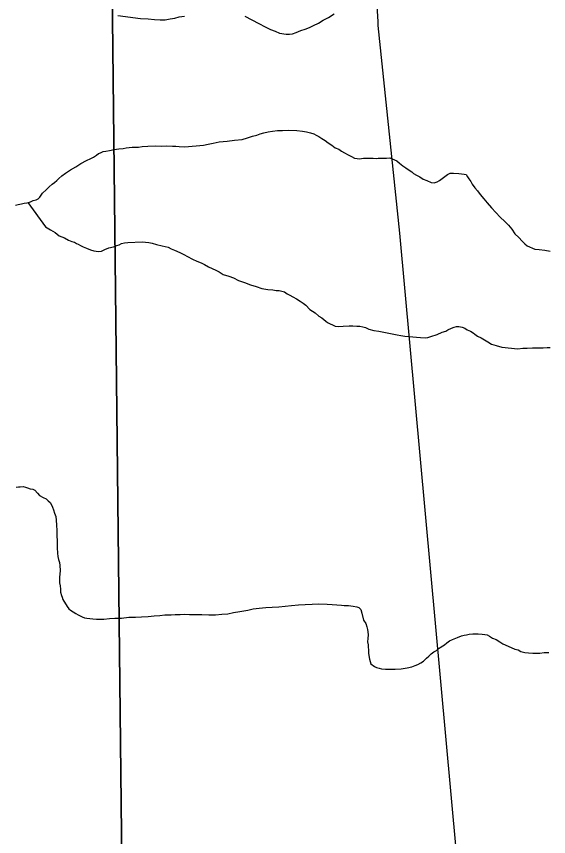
# Model space of a CAD drawing. Extents: x 2010165 to 2382125, y 1060529 to 1407316.
# Drawn here: x 2169958 to 2172783, y 1216816 to 1221171 of the extents above; entities that cross this region are included whole.
import ezdxf

# ---------------------------------------------------------------- set-up
doc = ezdxf.new("R2010")
doc.units = 0
for name, color, linetype in [('GM_X_City_Street', 7, 'Continuous'), ('GM_X_Minor_River', 7, 'Continuous'), ('GM_X_Section', 7, 'Continuous')]:
    doc.layers.add(name, color=color, linetype=linetype)

msp = doc.modelspace()

# ---------------------------------------------------------------- linework, layer by layer
at = {"layer": 'GM_X_City_Street'}
for points in [[(2171877.5, 1221144), (2171855.8, 1221513)], [(2172692.8, 1212405.1), (2172464.7, 1214818.9), (2172347.5, 1216149.6), (2171993.3, 1220019.4), (2171878.7, 1221123.6), (2171877.5, 1221144)]]:
    msp.add_lwpolyline(points, dxfattribs=at)
at = {"layer": 'GM_X_Minor_River'}
for points in [[(2170496.7, 1221176.2), (2170617.1, 1221159.6), (2170657.2, 1221158.1), (2170691.3, 1221154.5), (2170721.4, 1221152.8), (2170747.4, 1221153.1), (2170773.4, 1221157.5), (2170799.4, 1221161.8), (2170821.4, 1221168.1), (2170849.4, 1221172.4)], [(2171169.9, 1221172.4), (2171208.3, 1221152.8), (2171244.6, 1221133.1), (2171278.9, 1221115.5), (2171307.1, 1221101.8), (2171331.3, 1221092.1), (2171355.4, 1221082.3), (2171389.6, 1221076.7), (2171407.6, 1221076.9), (2171423.6, 1221079.1), (2171443.5, 1221085.4), (2171467.5, 1221095.7), (2171491.4, 1221104.1), (2171513.3, 1221112.3), (2171535.2, 1221122.6), (2171561.1, 1221135), (2171586.9, 1221151.4), (2171614.8, 1221165.8), (2171644.6, 1221184.2)], [(2170404, 1220446.7), (2170418, 1220452.9), (2170432, 1220455), (2170452, 1220459.3), (2170476, 1220463.6), (2170501.9, 1220467.9), (2170524, 1220470.2), (2170540, 1220472.4), (2170556, 1220474.6), (2170571.9, 1220476.8), (2170590, 1220477), (2170606, 1220477.2), (2170626, 1220479.5), (2170656, 1220481.9), (2170694.1, 1220484.3), (2170728.1, 1220482.7), (2170756.2, 1220483.1), (2170786.3, 1220481.4), (2170804.3, 1220481.7), (2170822.4, 1220479.9), (2170852.4, 1220478.2), (2170950.5, 1220487.5), (2170976.5, 1220491.8), (2171002.4, 1220498.1), (2171034.4, 1220504.6), (2171076.4, 1220509.1), (2171116.4, 1220513.6), (2171156.4, 1220518.1), (2171184.4, 1220526.4), (2171210.3, 1220534.8), (2171234.3, 1220541.1), (2171252.2, 1220547.3), (2171272.2, 1220553.6), (2171294.2, 1220557.9), (2171318.1, 1220562.2), (2171344.2, 1220564.5), (2171370.2, 1220564.8), (2171402.2, 1220567.2), (2171446.3, 1220565.8), (2171476.4, 1220562.1), (2171498.5, 1220558.4), (2171518.6, 1220552.6), (2171536.7, 1220546.8), (2171548.8, 1220540.9), (2171563, 1220533.1), (2171579.1, 1220523.2), (2171597.3, 1220511.4), (2171613.5, 1220499.6), (2171631.7, 1220487.8), (2171649.9, 1220474), (2171670, 1220466.2), (2171684.2, 1220456.3), (2171700.3, 1220446.5), (2171718.5, 1220436.7), (2171736.6, 1220426.9), (2171752.8, 1220419), (2171766.8, 1220417.2), (2171778.9, 1220415.3), (2171800.9, 1220417.6), (2171828.9, 1220418), (2171851, 1220418.2), (2171867, 1220416.4), (2171879, 1220418.6), (2171889, 1220418.7), (2171903, 1220418.9), (2171923.1, 1220419.1), (2171941.1, 1220419.3), (2171977.4, 1220403.7), (2171991.5, 1220391.8), (2172009.8, 1220378), (2172025.9, 1220366.2), (2172042.1, 1220354.3), (2172056.3, 1220346.5), (2172066.4, 1220336.6), (2172082.5, 1220328.8), (2172098.7, 1220318.9), (2172116.9, 1220307.1), (2172137, 1220299.3), (2172159.2, 1220289.6), (2172175.2, 1220287.8), (2172191.2, 1220292), (2172203.1, 1220300.1), (2172219, 1220310.4), (2172232.9, 1220320.6), (2172246.8, 1220330.8), (2172260.7, 1220339), (2172278.7, 1220339.2), (2172306.8, 1220337.5), (2172334.9, 1220333.8), (2172344.9, 1220332), (2172353.1, 1220320), (2172359.3, 1220308.1), (2172369.5, 1220294.1), (2172377.7, 1220280.2), (2172392, 1220260.3), (2172406.2, 1220244.4), (2172420.5, 1220224.5), (2172438.8, 1220202.7), (2172457.1, 1220180.8), (2172479.5, 1220155), (2172503.9, 1220129.2)], [(2169952.9, 1220168.3), (2169966.9, 1220172.5), (2169984.8, 1220176.7), (2169998.8, 1220178.9), (2170012.8, 1220181), (2170022.8, 1220183.2), (2170032.8, 1220187.3), (2170046.7, 1220193.5), (2170062.7, 1220197.7), (2170072.7, 1220201.8), (2170082.5, 1220212), (2170096.3, 1220232.2), (2170116.1, 1220250.5), (2170131.9, 1220266.8), (2170147.8, 1220281), (2170159.7, 1220289.2), (2170171.6, 1220299.4), (2170183.5, 1220309.5), (2170199.3, 1220323.8), (2170219.1, 1220338.1), (2170244.9, 1220356.4), (2170272.8, 1220372.8), (2170300.6, 1220389.2), (2170330.5, 1220405.6), (2170352.4, 1220415.9), (2170366.3, 1220424.1), (2170382.2, 1220434.4), (2170394.1, 1220442.5), (2170404, 1220446.7)], [(2170019.1, 1220182.4), (2170112.7, 1220053.9), (2170138.9, 1220038.1), (2170163.1, 1220024.4), (2170185.4, 1220006.6), (2170213.6, 1219994.9), (2170233.8, 1219983.1), (2170251.9, 1219975.3), (2170266, 1219971.5), (2170276.1, 1219965.6), (2170286.2, 1219961.7), (2170298.3, 1219953.8), (2170312.4, 1219947.9), (2170330.5, 1219940.1), (2170350.7, 1219932.4), (2170368.8, 1219926.6), (2170392.9, 1219922.8), (2170408.9, 1219925.1), (2170426.8, 1219933.3), (2170448.7, 1219941.6), (2170472.7, 1219947.9), (2170490.6, 1219954.1), (2170502.6, 1219958.3), (2170516.5, 1219964.5), (2170532.5, 1219968.7), (2170548.5, 1219970.9), (2170624.6, 1219973.8), (2170642.7, 1219972.1), (2170660.7, 1219970.3), (2170678.8, 1219966.5), (2170700.9, 1219960.7), (2170731.1, 1219953.1), (2170763.2, 1219945.4), (2170779.3, 1219937.6), (2170797.5, 1219929.8), (2170825.7, 1219918.1), (2170845.9, 1219906.3), (2170866, 1219896.5), (2170892.3, 1219882.8), (2170916.5, 1219871.1), (2170938.6, 1219863.3), (2170956.8, 1219853.5), (2170976.9, 1219841.7), (2170997.1, 1219831.9), (2171017.2, 1219824.1), (2171033.4, 1219814.3), (2171055.6, 1219800.5), (2171085.8, 1219790.9), (2171109.9, 1219783.1), (2171136.2, 1219769.4), (2171168.4, 1219757.8), (2171200.6, 1219746.1), (2171230.8, 1219736.5), (2171260.9, 1219726.8), (2171293.1, 1219721.2), (2171319.1, 1219719.5), (2171337.2, 1219715.7), (2171353.2, 1219715.9), (2171367.3, 1219712.1), (2171381.4, 1219708.2), (2171395.5, 1219698.3), (2171409.7, 1219690.5), (2171425.8, 1219682.7), (2171444, 1219670.8), (2171464.2, 1219659.1), (2171480.3, 1219649.2), (2171494.5, 1219637.3), (2171514.8, 1219615.5), (2171543.1, 1219597.8), (2171563.4, 1219580), (2171579.5, 1219570.2), (2171589.7, 1219562.3), (2171599.8, 1219552.4), (2171609.9, 1219546.5), (2171650.2, 1219526.9), (2171668.3, 1219525.1), (2171692.3, 1219525.4), (2171724.3, 1219527.8), (2171744.4, 1219528.1), (2171764.4, 1219526.3), (2171780.5, 1219526.5), (2171796.5, 1219522.7), (2171810.6, 1219518.8), (2171828.7, 1219511), (2171854.9, 1219503.3), (2171881, 1219499.6), (2171899.1, 1219495.8), (2171917.1, 1219492.1), (2171935.2, 1219488.2), (2171961.3, 1219484.6), (2171979.4, 1219480.8), (2171999.5, 1219477), (2172019.6, 1219473.2), (2172039.6, 1219471.5), (2172061.7, 1219469.7), (2172081.7, 1219468), (2172103.8, 1219466.2), (2172127.9, 1219464.5)], [(2172503.9, 1220129.2), (2172526.2, 1220105.4), (2172550.6, 1220081.7), (2172570.9, 1220061.9), (2172587.2, 1220042), (2172603.5, 1220016.1), (2172625.8, 1219996.3), (2172642.1, 1219978.4), (2172656.3, 1219962.6), (2172668.5, 1219952.7), (2172710.8, 1219935.1), (2172732.8, 1219933.4), (2172762.9, 1219929.8), (2172791, 1219924.1)], [(2172127.9, 1219464.5), (2172141.9, 1219466.7), (2172157.8, 1219470.9), (2172191.8, 1219481.4), (2172217.6, 1219493.7), (2172237.6, 1219500), (2172247.5, 1219506.1), (2172267.4, 1219516.4), (2172281.4, 1219520.6), (2172293.4, 1219524.7), (2172307.4, 1219524.9), (2172323.5, 1219521.1), (2172337.6, 1219515.2), (2172351.7, 1219507.4), (2172367.8, 1219499.6), (2172382, 1219491.7), (2172392.1, 1219483.8), (2172406.2, 1219473.9), (2172424.4, 1219464.1), (2172442.6, 1219454.3), (2172460.7, 1219442.5), (2172480.9, 1219430.7), (2172505.1, 1219423), (2172535.2, 1219415.3), (2172619.5, 1219406.3), (2172645.5, 1219408.6), (2172669.5, 1219408.9), (2172697.6, 1219411.3), (2172719.6, 1219411.6), (2172735.6, 1219411.8), (2172753.6, 1219412), (2172775.7, 1219412.2), (2172791.7, 1219412.4)], [(2169956.4, 1218671.5), (2169968.4, 1218673.6), (2169978.4, 1218673.8), (2169994.4, 1218674)], [(2169994.4, 1218674), (2170006.5, 1218672.1), (2170016.5, 1218668.2), (2170030.7, 1218662.4), (2170044.7, 1218660.5), (2170054.8, 1218654.6), (2170069, 1218638.8), (2170081.2, 1218626.9), (2170099.4, 1218617.1), (2170115.5, 1218609.2), (2170125.6, 1218599.3), (2170137.8, 1218589.4), (2170144, 1218577.5), (2170150.1, 1218565.5), (2170154.3, 1218551.5), (2170160.6, 1218533.5), (2170166.8, 1218515.6), (2170169.1, 1218495.5), (2170171.4, 1218469.5), (2170171.8, 1218441.4), (2170172.1, 1218415.3), (2170174.5, 1218385.2), (2170175, 1218349.1), (2170175.4, 1218321), (2170177.6, 1218303), (2170181.8, 1218287), (2170186, 1218271), (2170188.2, 1218255), (2170190.6, 1218228.9), (2170187.1, 1218190.8), (2170187.4, 1218162.7), (2170189.7, 1218146.6), (2170191.9, 1218130.6), (2170192.1, 1218114.6), (2170196.3, 1218096.6), (2170200.5, 1218086.6), (2170204.6, 1218074.6), (2170227.2, 1218036.8), (2170235.3, 1218024.8), (2170245.4, 1218018.9), (2170259.6, 1218009.1), (2170273.7, 1218001.2), (2170285.8, 1217993.3), (2170295.9, 1217987.4), (2170306, 1217983.5), (2170320.1, 1217977.7), (2170332.1, 1217975.8), (2170348.2, 1217974), (2170364.2, 1217972.2), (2170382.3, 1217970.4), (2170404.3, 1217970.7), (2170422.4, 1217970.9), (2170452.4, 1217973.3), (2170480.4, 1217975.6), (2170516.5, 1217976.1), (2170554.5, 1217980.6), (2170590.5, 1217981), (2170622.5, 1217983.4), (2170656.6, 1217983.8), (2170688.6, 1217988.2), (2170718.6, 1217990.6), (2170746.6, 1217992.9), (2170778.7, 1217993.3), (2170800.7, 1217995.6), (2170826.7, 1217995.9), (2170848.8, 1217996.2), (2170876.8, 1217994.5), (2170910.9, 1217994.9), (2170942.9, 1217995.3), (2170979, 1217993.8), (2171015.1, 1217994.2), (2171049.1, 1217996.6), (2171081.1, 1217999), (2171111.1, 1218005.4), (2171143.1, 1218011.8), (2171187.1, 1218018.4), (2171215, 1218024.8), (2171247, 1218029.2), (2171281.1, 1218031.6), (2171315.1, 1218034), (2171351.1, 1218036.4), (2171385.1, 1218038.9), (2171419.1, 1218043.3), (2171455.2, 1218045.8), (2171563.3, 1218051.1), (2171607.4, 1218049.6), (2171633.5, 1218047.9), (2171659.5, 1218046.2), (2171683.6, 1218044.5), (2171697.6, 1218042.7), (2171709.7, 1218042.8), (2171721.7, 1218043), (2171733.7, 1218041.1), (2171745.8, 1218039.3), (2171765.9, 1218035.5), (2171775.9, 1218031.6), (2171786.1, 1218021.7), (2171792.3, 1218001.7), (2171800.8, 1217965.7), (2171813.1, 1217947.8), (2171817.3, 1217929.8)], [(2171817.3, 1217929.8), (2171821.5, 1217915.8), (2171823.7, 1217903.8), (2171825.9, 1217887.8), (2171824.1, 1217867.7), (2171822.4, 1217849.6), (2171824.6, 1217833.6), (2171824.7, 1217823.5), (2171827, 1217805.5), (2171827.2, 1217789.4), (2171829.3, 1217777.4), (2171831.6, 1217757.4), (2171835.8, 1217745.4), (2171839.9, 1217733.4), (2171858.1, 1217719.6), (2171870.2, 1217713.7), (2171884.3, 1217709.9), (2171896.4, 1217706), (2171916.4, 1217704.3), (2171938.5, 1217704.5), (2171968.5, 1217704.9), (2172000.5, 1217707.3), (2172032.5, 1217711.7), (2172056.5, 1217718), (2172074.5, 1217724.3), (2172088.4, 1217730.4), (2172104.3, 1217738.7), (2172118.2, 1217746.9), (2172134.1, 1217763.1), (2172147.9, 1217773.3), (2172159.8, 1217785.5), (2172173.7, 1217797.7), (2172187.6, 1217803.9), (2172197.5, 1217812.1), (2172207.4, 1217820.2), (2172221.4, 1217828.4), (2172231.3, 1217834.5), (2172243.2, 1217844.7), (2172257.1, 1217854.9), (2172273, 1217863.1), (2172298.9, 1217873.5), (2172320.8, 1217881.8), (2172334.8, 1217886), (2172346.8, 1217888.1), (2172360.8, 1217890.3), (2172380.8, 1217892.5), (2172408.8, 1217892.9), (2172430.9, 1217891.1), (2172444.9, 1217889.3), (2172457, 1217887.4), (2172469.1, 1217879.6), (2172485.3, 1217869.7), (2172505.4, 1217862), (2172523.6, 1217850.1), (2172539.8, 1217840.3), (2172551.9, 1217834.4), (2172604.3, 1217811), (2172622.3, 1217807.2), (2172636.5, 1217799.3), (2172656.6, 1217793.6), (2172676.6, 1217791.8), (2172698.7, 1217790.1), (2172718.7, 1217790.3), (2172736.8, 1217790.6), (2172758.8, 1217792.8), (2172774.8, 1217793), (2172784.8, 1217793.1)]]:
    msp.add_lwpolyline(points, dxfattribs=at)
at = {"layer": 'GM_X_Section'}
for points in [[(2175291.6, 1221576.6), (2176081.6, 1221585.6), (2176133.3, 1216538.6), (2170517.3, 1216673.9), (2170463.9, 1221481), (2171925.4, 1221504.9), (2174244.4, 1221580)], [(2168586.2, 1221473.3), (2170463.9, 1221481), (2170517.3, 1216673.9), (2164881.3, 1216727.8), (2164874, 1218333.8), (2164860.8, 1221446.2)]]:
    msp.add_lwpolyline(points, close=True, dxfattribs=at)

doc.saveas('drawing.dxf')
